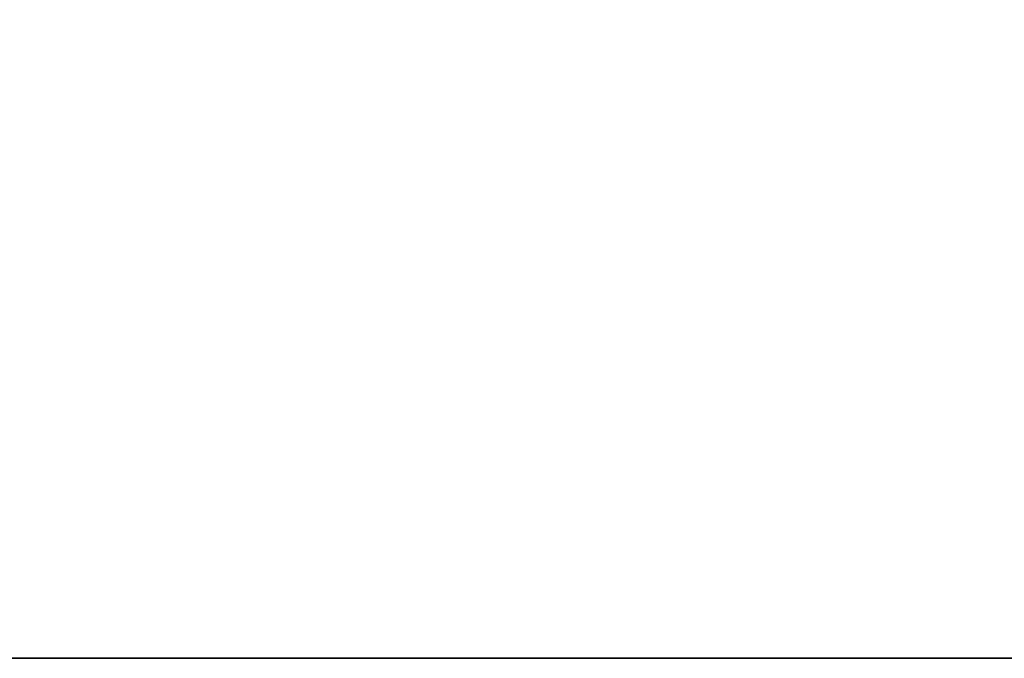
# Model space of a CAD drawing. Header units: millimetres. Extents: x -508 to 6708, y -115 to 193.
# Tile 297 of 656: x 369 to 415, y -10 to 20. Entities that reach past the tile are written whole.
import ezdxf

# ---------------------------------------------------------------- set-up
doc = ezdxf.new("R2010")
doc.units = ezdxf.units.MM
doc.layers.add('151', color=7, linetype='Continuous', true_color=0xffffff)

# ---------------------------------------------------------------- blocks, each defined once
blk = doc.blocks.new('UG_SURFACE_001')
at = {"layer": '151', "color": 252, "linetype": 'Continuous', "lineweight": 35}
for points in [[(507.5, -10, 2215.25), (507.5, 174.4, 2215.25), (-507.5, 174.4, 2215.25), (-507.5, -10, 2215.25)], [(357.5, -10, -7.75), (357.5, 174.4, -7.75), (507.5, 174.4, -7.75), (507.5, -10, -7.75)], [(507.5, -10, 2215.25), (-507.5, -10, 2215.25), (-357.5, -10, 2065.25), (357.5, -10, 2065.25)], [(357.5, -10, 2065.25), (357.5, -10, -7.75), (507.5, -10, -7.75), (507.5, -10, 2215.25)]]:
    blk.add_3dface(points, dxfattribs=at)

msp = doc.modelspace()

# ---------------------------------------------------------------- linework, layer by layer
at = {"layer": '151', "color": 253, "linetype": 'Continuous', "lineweight": -3}
for p, q in [((-507.5, -10, 2215.25), (507.5, -10, 2215.25)), ((357.5, -10, -7.75), (507.5, -10, -7.75))]:
    msp.add_line(p, q, dxfattribs=at)

# ---------------------------------------------------------------- block references
msp.add_blockref('UG_SURFACE_001', (0, 0), dxfattribs=at)

doc.saveas('drawing.dxf')
